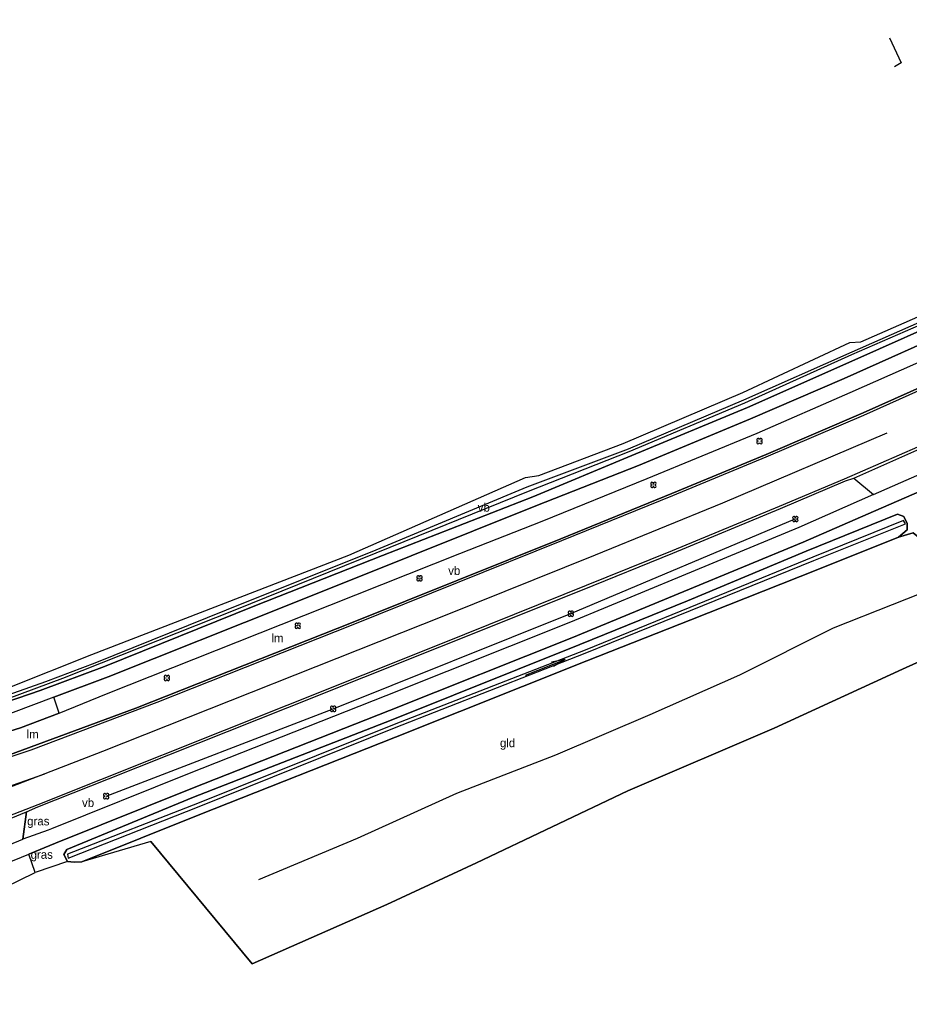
# Model space of a CAD drawing. Extents: x 154825 to 158680, y 370717 to 378075.
# Drawn here: x 157010.8 to 157115, y 372489.4 to 372604 of the extents above; entities that cross this region are included whole.
import ezdxf

# ---------------------------------------------------------------- set-up
doc = ezdxf.new("R2010")
doc.units = 0
for name, color, linetype in [('boom', 7, 'Continuous'), ('deelstreep(9-3)', 7, 'Continuous'), ('grasland_productiegrasl(vs)', 7, 'Continuous'), ('grazige vegetatie(vs)', 7, 'Continuous'), ('hoogteverschillijn', 7, 'Continuous'), ('insteek sloot', 7, 'Continuous'), ('kantstreep', 7, 'Continuous'), ('maaiveldlijn algemeen - gesloten verharding', 7, 'Continuous'), ('maaiveldlijn algemeen - open verharding', 7, 'Continuous'), ('maaiveldlijn algemeen - verharding algemeen', 7, 'Continuous'), ('raster - hek', 7, 'Continuous'), ('raster_hekw+inst', 7, 'Continuous'), ('Sloot bodem', 7, 'Continuous'), ('stroomrichting  watergangen', 7, 'Continuous'), ('verkeersb_z kabel', 7, 'Continuous'), ('verlichtingsobject', 7, 'Continuous'), ('vlak_Grasland', 7, 'Continuous'), ('vlak_Grazige_vegetatie', 7, 'Continuous')]:
    doc.layers.add(name, color=color, linetype=linetype)

msp = doc.modelspace()

# ---------------------------------------------------------------- linework, layer by layer
at = {"layer": 'boom'}
msp.add_lwpolyline([(157020.97, 372513.09), (157047.54, 372523.31), (157075.38, 372534.45), (157101.66, 372545.53)], dxfattribs=at)
for centre in [(157097.46, 372554.65), (157085.04, 372549.52), (157101.66, 372545.53), (157057.65, 372538.58), (157075.38, 372534.45), (157043.4, 372533.04), (157028.08, 372526.92), (157047.54, 372523.31), (157020.97, 372513.09)]:
    msp.add_circle(centre, 0.006, dxfattribs=at)
for centre, start, end in [((157097.31, 372554.81), 357.075, 272.925), ((157097.31, 372554.49), 87.075, 2.925), ((157097.62, 372554.81), 267.075, 182.925), ((157097.62, 372554.49), 177.075, 92.925), ((157084.88, 372549.67), 357.075, 272.925), ((157084.88, 372549.36), 87.075, 2.925), ((157085.2, 372549.67), 267.075, 182.925), ((157085.2, 372549.36), 177.075, 92.925), ((157101.5, 372545.68), 357.075, 272.925), ((157101.5, 372545.37), 87.075, 2.925), ((157101.82, 372545.68), 267.075, 182.925), ((157101.82, 372545.37), 177.075, 92.925), ((157057.49, 372538.74), 357.075, 272.925), ((157057.49, 372538.43), 87.075, 2.925), ((157057.81, 372538.74), 267.075, 182.925), ((157057.81, 372538.43), 177.075, 92.925), ((157075.22, 372534.6), 357.075, 272.925), ((157075.53, 372534.6), 267.075, 182.925), ((157075.22, 372534.29), 87.075, 2.925), ((157075.53, 372534.29), 177.075, 92.925), ((157043.24, 372533.2), 357.075, 272.925), ((157043.24, 372532.88), 87.075, 2.925), ((157043.56, 372533.2), 267.075, 182.925), ((157043.56, 372532.88), 177.075, 92.925), ((157027.92, 372527.08), 357.075, 272.925), ((157027.92, 372526.76), 87.075, 2.925), ((157028.24, 372527.08), 267.075, 182.925), ((157028.24, 372526.76), 177.075, 92.925), ((157047.38, 372523.46), 357.075, 272.925), ((157047.38, 372523.15), 87.075, 2.925), ((157047.7, 372523.46), 267.075, 182.925), ((157047.7, 372523.15), 177.075, 92.925), ((157020.81, 372513.25), 357.075, 272.925), ((157020.81, 372512.93), 87.075, 2.925), ((157021.13, 372513.25), 267.075, 182.925), ((157021.13, 372512.93), 177.075, 92.925)]:
    msp.add_arc(centre, 0.158, start, end, dxfattribs=at)
at = {"layer": 'deelstreep(9-3)'}
msp.add_lwpolyline([(157112.38, 372555.59), (157093.12, 372547.4), (157078.22, 372541.3), (157060.48, 372534.16), (157020.54, 372518.31)], dxfattribs=at)
at = {"layer": 'hoogteverschillijn'}
msp.add_lwpolyline([(157026.21, 372507.77), (157038.05, 372493.47), (157053.84, 372500.41), (157064.32, 372505.29), (157082.04, 372513.73), (157099.19, 372521.06), (157114.22, 372527.96), (157125.97, 372533.26), (157119.9, 372538.21), (157106.1, 372532.74), (157095.12, 372527.24), (157084.64, 372522.61), (157073.6, 372517.88), (157061.99, 372513.42), (157050.38, 372508.13), (157038.81, 372503.28)], dxfattribs=at)
at = {"layer": 'insteek sloot'}
for points in [[(157108.06, 372566.2), (157109.34, 372566.26), (157120.45, 372571.14), (157125.98, 372573.72), (157126.66, 372573.71), (157127.14, 372572.72), (157126.93, 372572.17), (157120.88, 372569.62), (157108.26, 372564), (157096.05, 372558.59), (157082.53, 372552.97), (157070.93, 372548.12), (157053.32, 372541.26), (157038.38, 372535.36), (157020.77, 372528.28), (157013.25, 372525.44), (157009.25, 372524.08)], [(157009.49, 372525.77), (157019.28, 372529.69), (157049.38, 372541.31), (157070.08, 372550.38), (157071.63, 372550.62)], [(157113.73, 372543.4), (157114.76, 372544.27), (157114.76, 372545.02), (157114.35, 372545.82), (157113.64, 372546.1), (157102.92, 372541.76), (157089.02, 372535.97), (157076.43, 372530.84), (157054.35, 372521.99), (157031.2, 372512.96), (157016.37, 372506.85), (157016, 372506.26), (157016.43, 372505.43), (157017.23, 372505.36), (157018.14, 372505.41)]]:
    msp.add_lwpolyline(points, dxfattribs=at)
at = {"layer": 'kantstreep'}
for points in [[(157311.2, 372650.93), (157292.95, 372642.43), (157267.24, 372630.47), (157245.28, 372620.26), (157218.06, 372607.61), (157194.71, 372596.77), (157169.7, 372585.19), (157150.86, 372576.45), (157139.72, 372571.31), (157125.21, 372564.64), (157109.64, 372557.65), (157098.21, 372552.78), (157087.26, 372548.23), (157074.29, 372542.96), (157049.86, 372533.16), (157026.89, 372524.04), (157012.16, 372518.48), (156991.58, 372511.62)], [(157175.88, 372581.53), (157152.95, 372570.91), (157132.6, 372561.49), (157122.61, 372556.94), (157115.96, 372553.95), (157107.38, 372550.18), (157099.77, 372546.99), (157087.24, 372541.81), (157074.56, 372536.7), (157059.91, 372530.81), (157042.11, 372523.71), (157012.96, 372512.06), (157003.79, 372508.51)], [(157020.54, 372518.31), (157013.81, 372515.69), (157003.22, 372511.65), (156992.08, 372507.52), (156982.69, 372504.29), (156976.73, 372502.44), (156969.58, 372500.54), (156955.27, 372497.66), (156941.03, 372495.69), (156923.06, 372493.87), (156914.37, 372492.99), (156914.41, 372494.98), (156914.28, 372497.06), (156927, 372497.8), (156940.56, 372498.5), (156954.94, 372500.09), (156969.49, 372502.5), (156976.78, 372504.02), (156991.92, 372508.32), (157003.06, 372511.97), (157013.81, 372515.69)]]:
    msp.add_lwpolyline(points, dxfattribs=at)
at = {"layer": 'maaiveldlijn algemeen - gesloten verharding'}
for points in [[(157110.82, 372548.4), (157122.28, 372553.42), (157143.85, 372563.14), (157166.86, 372573.91), (157191.27, 372585.24), (157213.36, 372595.47), (157229.94, 372603.18)], [(157167.76, 372572.35), (157144.37, 372561.46), (157123.04, 372551.73), (157111.7, 372546.79), (157102.57, 372542.8), (157088.59, 372537.06), (157075.48, 372531.64), (157054.14, 372523.12), (157031.09, 372514.01), (157015.05, 372507.58), (157011.92, 372506.3)], [(157014.85, 372524.67), (157021.19, 372527.06), (157042.56, 372535.57), (157056.69, 372541.2), (157071.28, 372547.08), (157083.31, 372551.8), (157096.41, 372557.27), (157107.37, 372561.97), (157121.17, 372568.15), (157128.9, 372571.78)], [(157015.48, 372522.82), (157021.03, 372525.08), (157044.1, 372534.25), (157062.4, 372541.48), (157072.01, 372545.27), (157084.31, 372550.26), (157097.21, 372555.57), (157108.07, 372560.35), (157121.78, 372566.39), (157127.42, 372568.97)], [(156922.46, 372501.17), (156931.02, 372501.52), (156941.73, 372502.29), (156951.69, 372503.24), (156968.73, 372506.03), (156976.2, 372507.57), (156991.56, 372512.01), (157005.71, 372516.48), (157024.46, 372523.39), (157049.88, 372533.46), (157074.19, 372543.22), (157087.19, 372548.51), (157098.23, 372553.06), (157109.59, 372557.96), (157123.94, 372564.35), (157124.86, 372564.87), (157126.09, 372565.46)], [(157011.64, 372511.26), (157012.98, 372511.83), (157021.25, 372515.12), (157042.23, 372523.46), (157060.04, 372530.55), (157076.74, 372537.25), (157087.3, 372541.54), (157099.91, 372546.74), (157107.54, 372550.01), (157108.5, 372550.29), (157122.92, 372556.72)], [(157110.82, 372548.4), (157102.06, 372544.55), (157088.32, 372538.83), (157075.35, 372533.47), (157053.71, 372524.83), (157030.69, 372515.75), (157014.56, 372509.27), (157014.2, 372509.1), (157011.23, 372508.05)], [(157015.48, 372522.82), (157014.85, 372524.67)], [(156922.5, 372489.42), (156931.25, 372491), (156943.52, 372492.25), (156955.83, 372494.03), (156970.73, 372497.04), (156982.12, 372500.22), (156993.12, 372503.95), (157003.96, 372508.09), (157011.64, 372511.26)], [(157006.17, 372506), (157011.23, 372508.05)], [(157007.18, 372504.38), (157011.92, 372506.3)], [(157009.09, 372502.4), (157012.65, 372504.16)]]:
    msp.add_lwpolyline(points, dxfattribs=at)
at = {"layer": 'maaiveldlijn algemeen - open verharding'}
msp.add_lwpolyline([(157108.5, 372550.29), (157110.82, 372548.4)], dxfattribs=at)
at = {"layer": 'maaiveldlijn algemeen - verharding algemeen'}
for points in [[(157112.67, 372601.86), (157114.05, 372598.92), (157113.26, 372598.46)], [(157014.85, 372524.67), (157010.08, 372522.89), (157000.91, 372519.96), (156990.65, 372516.89), (156975.11, 372512.38), (156967.85, 372510.91), (156955.03, 372508.72), (156934.53, 372506.87), (156929.03, 372506.7), (156925.83, 372507.19), (156923.56, 372507.93), (156921.2, 372509.39), (156919.55, 372511.1), (156918.46, 372512.76), (156917.56, 372514.51), (156916.06, 372520.07), (156913.13, 372531.61), (156910.51, 372541.08), (156909.03, 372546.97)], [(157015.48, 372522.82), (157010.95, 372521.09), (157001.42, 372518.14), (156990.95, 372514.67), (156975.64, 372510.34), (156968.18, 372508.74), (156955.17, 372506.6), (156934.58, 372504.75), (156931.26, 372504.65), (156928.56, 372504.68), (156926.08, 372505.04), (156924.53, 372505.34), (156922.38, 372506.2), (156921.63, 372506.61), (156921.99, 372504.9), (156922.27, 372503.27), (156922.37, 372502.02), (156922.46, 372501.17)], [(157011.64, 372511.26), (157011.23, 372508.05)], [(157012.65, 372504.16), (157011.92, 372506.3)]]:
    msp.add_lwpolyline(points, dxfattribs=at)
at = {"layer": 'raster - hek'}
msp.add_lwpolyline([(157131.69, 372530.53), (157120.12, 372540.09), (157115.45, 372543.92), (157113.73, 372543.4)], dxfattribs=at)
at = {"layer": 'raster_hekw+inst'}
for points in [[(157071.63, 372550.62), (157081.51, 372554.36), (157095.52, 372560.35), (157108.06, 372566.2)], [(157113.73, 372543.4), (157104.3, 372539.6), (157089.42, 372533.74), (157077.26, 372528.94), (157054.85, 372519.98), (157031.94, 372510.94), (157018.14, 372505.41)]]:
    msp.add_lwpolyline(points, dxfattribs=at)
at = {"layer": 'Sloot bodem'}
for points in [[(157009.51, 372524.52), (157015.89, 372526.9), (157036.06, 372534.88), (157052.6, 372541.57), (157070.42, 372548.8), (157082.2, 372553.44), (157095.73, 372559.13), (157108.28, 372564.8), (157120.83, 372570.23), (157125.69, 372572.57), (157126.4, 372572.92), (157126.29, 372573.25), (157125.51, 372573.03), (157120.75, 372570.54), (157108.26, 372565.06), (157095.6, 372559.45), (157082.09, 372553.71), (157070.24, 372549.26), (157052.53, 372541.89), (157035.02, 372534.84), (157019.64, 372528.67)], [(157114.56, 372544.97), (157114.34, 372545.34), (157103.69, 372541.06), (157089.31, 372535.18), (157077.06, 372530.19), (157054.7, 372521.47), (157031.88, 372512.3), (157016.43, 372506.31), (157016.54, 372505.84), (157031.86, 372511.89), (157054.73, 372521.09), (157077.06, 372529.82), (157089.4, 372534.83), (157103.82, 372540.67), (157114.56, 372544.97)], [(157019.64, 372528.67), (157013.88, 372526.47), (157007.54, 372524.25)]]:
    msp.add_lwpolyline(points, dxfattribs=at)
at = {"layer": 'stroomrichting  watergangen'}
for p, q in [((157070.05, 372527.24), (157074.7, 372529.07)), ((157074.68, 372529.08), (157073.13, 372528.77)), ((157074.7, 372529.07), (157073.35, 372528.25))]:
    msp.add_line(p, q, dxfattribs=at)
at = {"layer": 'vlak_Grasland'}
msp.add_lwpolyline([(157120.12, 372540.09), (157131.69, 372530.53), (157125.97, 372533.26), (157114.22, 372527.96), (157099.19, 372521.06), (157082.04, 372513.73), (157064.32, 372505.29), (157053.84, 372500.41), (157038.05, 372493.47), (157026.21, 372507.77), (157018.14, 372505.41), (157031.94, 372510.94), (157054.85, 372519.98), (157077.26, 372528.94), (157089.42, 372533.74), (157104.3, 372539.6), (157113.73, 372543.4), (157115.45, 372543.92)], close=True, dxfattribs=at)
at = {"layer": 'vlak_Grazige_vegetatie'}
for points in [[(157009.49, 372525.77), (157019.28, 372529.69), (157049.38, 372541.31), (157070.08, 372550.38), (157071.63, 372550.62), (157081.51, 372554.36), (157095.52, 372560.35), (157108.06, 372566.2), (157109.34, 372566.26), (157120.45, 372571.14), (157125.98, 372573.72), (157126.66, 372573.71), (157127.14, 372572.72), (157126.93, 372572.17), (157120.88, 372569.62), (157108.26, 372564), (157096.05, 372558.59), (157082.53, 372552.97), (157070.93, 372548.12), (157053.32, 372541.26), (157038.38, 372535.36), (157020.77, 372528.28), (157013.25, 372525.44), (157009.25, 372524.08)], [(157009.51, 372524.52), (157015.89, 372526.9), (157036.06, 372534.88), (157052.6, 372541.57), (157070.42, 372548.8), (157082.2, 372553.44), (157095.73, 372559.13), (157108.28, 372564.8), (157120.83, 372570.23), (157125.69, 372572.57), (157126.4, 372572.92), (157126.29, 372573.25), (157125.51, 372573.03), (157120.75, 372570.54), (157108.26, 372565.06), (157095.6, 372559.45), (157082.09, 372553.71), (157070.24, 372549.26), (157052.53, 372541.89), (157035.02, 372534.84), (157019.64, 372528.67), (157013.88, 372526.47), (157007.54, 372524.25)], [(157001.42, 372518.14), (157010.95, 372521.09), (157015.48, 372522.82), (157021.03, 372525.08), (157044.1, 372534.25), (157062.4, 372541.48), (157072.01, 372545.27), (157084.31, 372550.26), (157097.21, 372555.57), (157108.07, 372560.35), (157121.78, 372566.39), (157127.42, 372568.97), (157126.09, 372565.46), (157124.86, 372564.87), (157123.94, 372564.35), (157109.59, 372557.96), (157098.23, 372553.06), (157087.19, 372548.51), (157074.19, 372543.22), (157049.88, 372533.46), (157024.46, 372523.39), (157005.71, 372516.48)], [(157009.25, 372524.08), (157013.25, 372525.44), (157020.77, 372528.28), (157038.38, 372535.36), (157053.32, 372541.26), (157070.93, 372548.12), (157082.53, 372552.97), (157096.05, 372558.59), (157108.26, 372564), (157120.88, 372569.62)], [(157121.17, 372568.15), (157107.37, 372561.97), (157096.41, 372557.27), (157083.31, 372551.8), (157071.28, 372547.08), (157056.69, 372541.2), (157042.56, 372535.57), (157021.19, 372527.06), (157014.85, 372524.67), (157010.08, 372522.89)], [(157115.45, 372543.92), (157113.73, 372543.4), (157114.76, 372544.27), (157114.76, 372545.02), (157114.35, 372545.82), (157113.64, 372546.1), (157102.92, 372541.76), (157089.02, 372535.97), (157076.43, 372530.84), (157054.35, 372521.99), (157031.2, 372512.96), (157016.37, 372506.85), (157016, 372506.26), (157016.43, 372505.43), (157012.65, 372504.16), (157011.92, 372506.3), (157015.05, 372507.58), (157031.09, 372514.01), (157054.14, 372523.12), (157075.48, 372531.64), (157088.59, 372537.06), (157102.57, 372542.8), (157111.7, 372546.79), (157123.04, 372551.73)]]:
    msp.add_lwpolyline(points, dxfattribs=at)
for points in [[(157014.2, 372509.1), (157011.23, 372508.05), (157011.64, 372511.26), (157012.98, 372511.83), (157021.25, 372515.12), (157042.23, 372523.46), (157060.04, 372530.55), (157076.74, 372537.25), (157087.3, 372541.54), (157099.91, 372546.74), (157107.54, 372550.01), (157108.5, 372550.29), (157110.82, 372548.4), (157102.06, 372544.55), (157088.32, 372538.83), (157075.35, 372533.47), (157053.71, 372524.83), (157030.69, 372515.75), (157014.56, 372509.27)], [(157114.35, 372545.82), (157114.76, 372545.02), (157114.76, 372544.27), (157113.73, 372543.4), (157104.3, 372539.6), (157089.42, 372533.74), (157077.26, 372528.94), (157054.85, 372519.98), (157031.94, 372510.94), (157018.14, 372505.41), (157017.23, 372505.36), (157016.43, 372505.43), (157016, 372506.26), (157016.37, 372506.85), (157031.2, 372512.96), (157054.35, 372521.99), (157076.43, 372530.84), (157089.02, 372535.97), (157102.92, 372541.76), (157113.64, 372546.1)], [(157016.43, 372506.31), (157016.54, 372505.84), (157031.86, 372511.89), (157054.73, 372521.09), (157077.06, 372529.82), (157089.4, 372534.83), (157103.82, 372540.67), (157114.56, 372544.97), (157114.34, 372545.34), (157103.69, 372541.06), (157089.31, 372535.18), (157077.06, 372530.19), (157054.7, 372521.47), (157031.88, 372512.3)]]:
    msp.add_lwpolyline(points, close=True, dxfattribs=at)

# ---------------------------------------------------------------- texts
at = {"layer": 'grasland_productiegrasl(vs)'}
msp.add_text('gld', height=1, dxfattribs=at).set_placement((157067.08, 372518.82))
at = {"layer": 'grazige vegetatie(vs)'}
for p in [(157011.73, 372509.67), (157012.13, 372505.76)]:
    msp.add_text('gras', height=1, dxfattribs=at).set_placement(p)
at = {"layer": 'verkeersb_z kabel'}
for p in [(157064.48, 372546.39), (157061.02, 372538.98), (157018.15, 372511.82)]:
    msp.add_text('vb', height=1, dxfattribs=at).set_placement(p)
at = {"layer": 'verlichtingsobject'}
for p in [(157040.32, 372531.09), (157011.66, 372519.84)]:
    msp.add_text('lm', height=1, dxfattribs=at).set_placement(p)

doc.saveas('drawing.dxf')
